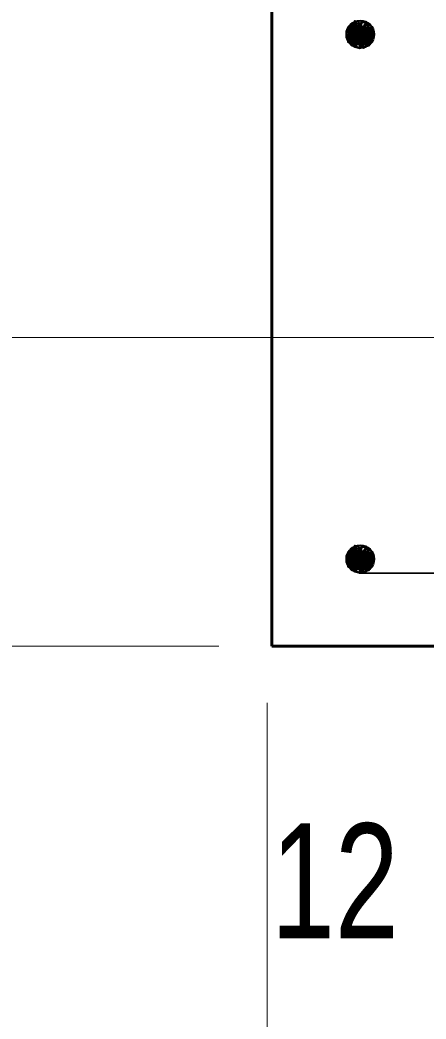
# Model space of a CAD drawing. Extents: x 144 to 252, y 360 to 425.
# Drawn here: x 190.104 to 191.264, y 410.769 to 413.625 of the extents above; entities that cross this region are included whole.
import ezdxf
from ezdxf.enums import TextEntityAlignment as Align

# ---------------------------------------------------------------- set-up
doc = ezdxf.new("R2010")
doc.units = 0
doc.header["$LTSCALE"] = 0.13
for name, color, linetype, lineweight in [('1', 7, 'Continuous', 40), ('16', 7, 'Continuous', 13), ('3', 7, 'Continuous', 13), ('4', 7, 'Continuous', 35)]:
    doc.layers.add(name, color=color, linetype=linetype, lineweight=lineweight)

msp = doc.modelspace()

# ---------------------------------------------------------------- linework, layer by layer
at = {"layer": '1'}
for p, q in [((191.049, 413.6072), (191.0465, 413.5623)), ((191.0465, 413.5922), (191.1065, 413.5822)), ((191.0465, 413.5897), (191.1065, 413.5772)), ((191.0515, 413.6072), (191.049, 413.5623)), ((191.049, 413.6072), (191.109, 413.5972)), ((191.049, 413.6047), (191.109, 413.5947)), ((191.049, 413.6022), (191.109, 413.5897)), ((191.049, 413.5997), (191.109, 413.5872)), ((191.049, 413.5947), (191.1065, 413.5847)), ((191.0515, 413.6122), (191.109, 413.6022)), ((191.054, 413.6072), (191.0515, 413.5623)), ((191.0565, 413.6072), (191.054, 413.5623)), ((191.059, 413.6072), (191.0565, 413.5623)), ((191.064, 413.6072), (191.0615, 413.5623)), ((191.0665, 413.6072), (191.064, 413.5623)), ((191.069, 413.6072), (191.0665, 413.5623)), ((191.0715, 413.6072), (191.069, 413.5623)), ((191.074, 413.6072), (191.0715, 413.5623)), ((191.0765, 413.6072), (191.074, 413.5623)), ((191.079, 413.6072), (191.0765, 413.5623)), ((191.084, 413.6047), (191.079, 413.5598)), ((191.089, 413.6047), (191.084, 413.5598)), ((191.0915, 413.6047), (191.089, 413.5598)), ((191.0915, 413.6047), (191.089, 413.5598)), ((191.094, 413.6047), (191.0915, 413.5598)), ((191.0965, 413.6047), (191.094, 413.5598)), ((191.099, 413.6047), (191.0965, 413.5598)), ((191.1015, 413.6047), (191.099, 413.5598)), ((191.104, 413.6047), (191.1015, 413.5598)), ((191.1065, 413.6047), (191.104, 413.5598)), ((191.1115, 413.6047), (191.109, 413.5598)), ((191.0415, 413.5648), (191.1015, 413.5548)), ((191.044, 413.5797), (191.104, 413.5673)), ((191.044, 413.5722), (191.104, 413.5623)), ((191.044, 413.5697), (191.1015, 413.5598)), ((191.044, 413.5673), (191.1015, 413.5573)), ((191.0465, 413.5872), (191.104, 413.5747)), ((191.0465, 413.5847), (191.104, 413.5722)), ((191.049, 412.1072), (191.0465, 412.0623)), ((191.0515, 412.1072), (191.049, 412.0623)), ((191.049, 412.1072), (191.109, 412.0972)), ((191.049, 412.1047), (191.109, 412.0947)), ((191.0515, 412.1122), (191.109, 412.1022)), ((191.054, 412.1072), (191.0515, 412.0623)), ((191.0565, 412.1072), (191.054, 412.0623)), ((191.059, 412.1072), (191.0565, 412.0623)), ((191.064, 412.1072), (191.0615, 412.0623)), ((191.0665, 412.1072), (191.064, 412.0623)), ((191.069, 412.1072), (191.0665, 412.0623)), ((191.0715, 412.1072), (191.069, 412.0623)), ((191.074, 412.1072), (191.0715, 412.0623)), ((191.0765, 412.1072), (191.074, 412.0623)), ((191.079, 412.1072), (191.0765, 412.0623)), ((191.084, 412.1047), (191.079, 412.0598)), ((191.089, 412.1047), (191.084, 412.0598)), ((191.0915, 412.1047), (191.089, 412.0598)), ((191.0915, 412.1047), (191.089, 412.0598)), ((191.094, 412.1047), (191.0915, 412.0598)), ((191.0965, 412.1047), (191.094, 412.0598)), ((191.099, 412.1047), (191.0965, 412.0598)), ((191.1015, 412.1047), (191.099, 412.0598)), ((191.104, 412.1047), (191.1015, 412.0598)), ((191.1065, 412.1047), (191.104, 412.0598)), ((191.1115, 412.1047), (191.109, 412.0598)), ((191.044, 412.0797), (191.104, 412.0673)), ((191.0465, 412.0922), (191.1065, 412.0822)), ((191.0465, 412.0897), (191.1065, 412.0772)), ((191.0465, 412.0872), (191.104, 412.0747)), ((191.0465, 412.0847), (191.104, 412.0722)), ((191.049, 412.1022), (191.109, 412.0897)), ((191.049, 412.0997), (191.109, 412.0872)), ((191.049, 412.0947), (191.1065, 412.0847)), ((191.0415, 412.0648), (191.1015, 412.0548)), ((191.044, 412.0722), (191.104, 412.0623)), ((191.044, 412.0697), (191.1015, 412.0598)), ((191.044, 412.0673), (191.1015, 412.0573))]:
    msp.add_line(p, q, dxfattribs=at)
at = {"layer": '1', "lineweight": 60}
msp.add_lwpolyline([(190.824, 411.8347), (196.824, 411.8347), (196.824, 413.8347), (194.074, 413.8347), (194.074, 414.0847), (193.574, 414.0847), (193.574, 413.8347), (190.824, 413.8347)], close=True, dxfattribs=at)
at = {"layer": '1'}
for points in [[(191.0365, 413.5822), (191.114, 413.5922), (191.044, 413.6072), (191.114, 413.5747), (191.0415, 413.5623), (191.1015, 413.5522), (191.1015, 413.6147), (191.074, 413.5447), (191.0815, 413.6223), (191.0515, 413.5522), (191.0615, 413.6223), (191.0865, 413.5447), (191.039, 413.5972), (191.1115, 413.6022), (191.0615, 413.5472), (191.094, 413.6198), (191.044, 413.6072), (191.0415, 413.5623), (191.074, 413.5447), (191.1015, 413.5522), (191.114, 413.5747), (191.1115, 413.6022), (191.094, 413.6198), (191.074, 413.5872), (191.109, 413.5598), (191.0515, 413.5522), (191.074, 413.5872), (191.0415, 413.6022), (191.0715, 413.6223), (191.074, 413.5897), (191.099, 413.5522), (191.039, 413.5897), (191.079, 413.5997), (191.1015, 413.6147)], [(191.0365, 412.0822), (191.114, 412.0922), (191.044, 412.1072), (191.114, 412.0747), (191.0415, 412.0623), (191.1015, 412.0522), (191.1015, 412.1147), (191.074, 412.0447), (191.0815, 412.1223), (191.0515, 412.0522), (191.0615, 412.1223), (191.0865, 412.0447), (191.039, 412.0972), (191.1115, 412.1022), (191.0615, 412.0472), (191.094, 412.1198), (191.044, 412.1072), (191.0415, 412.0623), (191.074, 412.0447), (191.1015, 412.0522), (191.114, 412.0747), (191.1115, 412.1022), (191.094, 412.1198), (191.074, 412.0872), (191.109, 412.0598), (191.0515, 412.0522), (191.074, 412.0872), (191.0415, 412.1022), (191.0715, 412.1223), (191.074, 412.0897), (191.099, 412.0522), (191.039, 412.0897), (191.079, 412.0997), (191.1015, 412.1147)]]:
    msp.add_lwpolyline(points, dxfattribs=at)
for centre in [(191.0765, 413.5838), (191.0765, 412.0838)]:
    msp.add_circle(centre, 0.0396, dxfattribs=at)
at = {"layer": '3'}
for p, q in [((191.9288, 412.7168), (188.8299, 412.7168)), ((190.6728, 411.8347), (188.8299, 411.8347)), ((190.8106, 408.3392), (190.8106, 411.6732))]:
    msp.add_line(p, q, dxfattribs=at)
at = {"layer": '4'}
msp.add_line((191.074, 412.0431), (196.574, 412.0431), dxfattribs=at)

# ---------------------------------------------------------------- texts
at = {"layer": '16', "width": 0.75}
msp.add_text('12', height=0.3281, dxfattribs=at).set_placement((191.1869, 411), align=Align.RIGHT)

doc.saveas('drawing.dxf')
